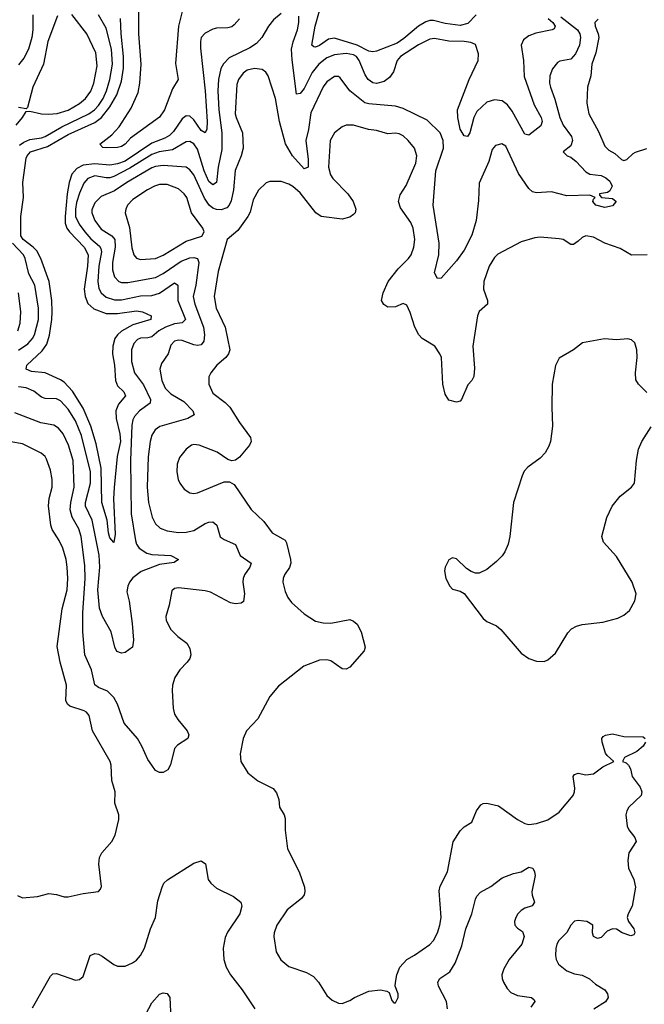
# Model space of a CAD drawing. Header units: inches. Extents: x 1682530 to 1839546, y 640742 to 791647.
# Tile 306 of 656: x 1742936 to 1746217, y 703314 to 708484. Entities that reach past the tile are written whole.
import ezdxf

# ---------------------------------------------------------------- set-up
doc = ezdxf.new("R2010")
doc.units = ezdxf.units.IN
doc.header["$MEASUREMENT"] = 0
doc.layers.add('B7740', color=7, linetype='Continuous')

msp = doc.modelspace()

# ---------------------------------------------------------------- linework, layer by layer
at = {"layer": 'B7740', "color": 5}
for points, elevation in [([(1743799.4, 708570), (1743770.8, 708450), (1743754.2, 708254.2), (1743768.9, 708170), (1743738.3, 708121.7), (1743696.6, 708010), (1743670, 707972), (1743518.4, 707861.6), (1743490, 707831.1), (1743470, 707818.9), (1743450, 707812.6), (1743390, 707810.8), (1743373.2, 707813.2), (1743357.4, 707830), (1743420.5, 707879.5), (1743458.6, 707921.4), (1743520.9, 708019.1), (1743558.2, 708101.8), (1743567.1, 708150), (1743574.7, 708250), (1743562.5, 708410), (1743562.3, 708570)], 680), ([(1742916.8, 707930), (1742951.6, 707970), (1742970, 708002), (1742990, 708004), (1743050.2, 707990.2), (1743087.9, 707987.9), (1743132.2, 707992.2), (1743190, 708009.7), (1743250, 708043.3), (1743282.5, 708070), (1743310, 708108.4), (1743325.7, 708150), (1743342.5, 708242.5), (1743335.2, 708310), (1743289, 708410), (1743210, 708511.1)], 760), ([(1744310, 708517.4), (1744270, 708483.5), (1744243.2, 708450), (1744207.1, 708390), (1744180.1, 708359.9), (1744144.4, 708335.6), (1744036.7, 708283.3), (1744006.9, 708253.1), (1743992.2, 708227.8), (1743979.4, 708170), (1743977.1, 708110), (1743981.3, 708010), (1743998.5, 707890), (1743997.9, 707802.1), (1743978.3, 707710), (1743969.1, 707630), (1743950, 707617.3), (1743930, 707635.2), (1743905.2, 707690), (1743870, 707803.5), (1743850, 707832.5), (1743830, 707844.5), (1743810, 707843.2), (1743739.3, 707800.7), (1743669.5, 707789.5), (1743630, 707777.1), (1743514.9, 707705.1), (1743430, 707661), (1743410, 707654.5), (1743390, 707654.6), (1743330, 707664.9), (1743293.2, 707650), (1743273.6, 707626.4), (1743250, 707573.3), (1743235.3, 707524.7), (1743228.4, 707490), (1743229.8, 707450), (1743248.9, 707410), (1743278.3, 707370), (1743310, 707333.9), (1743355, 707295), (1743362.2, 707282.2), (1743365, 707265), (1743351.7, 707190), (1743347.2, 707110), (1743352.6, 707072.6), (1743364, 707050), (1743390, 707026.7), (1743433.7, 707013.7), (1743470, 707013.8), (1743570, 707034.8), (1743630, 707035.5), (1743670, 707048.7), (1743750, 707103.2), (1743766, 707090), (1743767, 707010), (1743806.1, 706910), (1743790, 706892.7), (1743750, 706887.6), (1743702.1, 706870), (1743667.7, 706850), (1743630, 706819.3), (1743610, 706813.4), (1743570, 706812.4), (1743554.7, 706805.3), (1743535.2, 706784.8), (1743522.5, 706750), (1743522.7, 706690), (1743538.4, 706630), (1743587, 706567), (1743623.5, 706490), (1743621.6, 706470), (1743566, 706430), (1743539, 706401), (1743530, 706382.4), (1743525, 706355), (1743518.8, 706170), (1743522.2, 705890), (1743543.8, 705750), (1743550.1, 705730.1), (1743563.5, 705710), (1743603.4, 705683.4), (1743630, 705676.6), (1743730, 705671.5), (1743770.6, 705650), (1743746.7, 705633.3), (1743670, 705623.2), (1743573.9, 705586.1), (1743530, 705554.4), (1743512.6, 705530), (1743503.7, 705510), (1743499.3, 705479.3), (1743510.9, 705430.9), (1743527, 705313), (1743533, 705227), (1743528.7, 705190), (1743490, 705162.4), (1743470, 705157.4), (1743446.5, 705166.5), (1743435.1, 705190), (1743416.1, 705270), (1743371.1, 705351.1), (1743354.8, 705394.8), (1743346.3, 705490), (1743356.5, 705610), (1743353, 705673), (1743317.1, 705857.1), (1743281.7, 705930), (1743281.9, 705950), (1743308.3, 706050), (1743308.2, 706110), (1743260.8, 706300.8), (1743230, 706377.7), (1743190, 706439.2), (1743150, 706482.3), (1743130, 706494.2), (1743070, 706495.6), (1743050, 706502), (1743010, 706533.2), (1742970.6, 706550.6), (1742930, 706556.7)], 740), ([(1743004.5, 708510), (1743004.4, 708430), (1742999.5, 708390), (1742982.9, 708330), (1742957.6, 708282.4), (1742930, 708247.7)], 740), ([(1742935.4, 707824.6), (1742958.2, 707841.8), (1742990, 707855.5), (1743050, 707863.8), (1743070, 707871.6), (1743158.1, 707921.9), (1743298.6, 707990), (1743328.4, 708010), (1743350, 708033.3), (1743373.7, 708070), (1743391.3, 708110), (1743409.2, 708170), (1743422.9, 708250), (1743417.9, 708330), (1743390, 708440.4), (1743350.3, 708510.3)], 740), ([(1745332.8, 708510), (1745290, 708464.6), (1745250, 708454.3), (1745170, 708463.7), (1745110, 708479.7), (1745090, 708480.1), (1745070, 708473.7), (1745030, 708449.6), (1744954.5, 708385.5), (1744918.8, 708361.2), (1744810, 708318.2), (1744790, 708315.3), (1744770, 708319.1), (1744708.6, 708350), (1744590, 708386.5), (1744558.4, 708381.6), (1744510, 708349.4), (1744490, 708340.2), (1744481.1, 708341.1), (1744469.9, 708350), (1744487.6, 708450), (1744511.3, 708530)], 720), ([(1745778.6, 708498.6), (1745865.3, 708430), (1745878.4, 708410), (1745881.5, 708390), (1745876.8, 708350), (1745855.4, 708304.6), (1745830, 708277.6), (1745773, 708267), (1745760.6, 708259.4), (1745733.8, 708226.2), (1745721.2, 708190), (1745719.4, 708150), (1745723.2, 708130), (1745746.4, 708066.4), (1745772.5, 707970), (1745790.1, 707930), (1745833.9, 707870), (1745839, 707850), (1745830, 707822.4), (1745790.7, 707790), (1745810.7, 707770), (1745830, 707762.8), (1745859.6, 707739.6), (1745910, 707684.8), (1745930, 707673.7), (1745990, 707666.3), (1746014.3, 707654.3), (1746035.9, 707635.9), (1746048, 707610), (1746035.3, 707584.7), (1746023.4, 707576.6), (1745981, 707570), (1745982, 707562), (1745991.3, 707551.3), (1746050, 707546), (1746068, 707530), (1746050, 707506), (1746010, 707498.3), (1745962, 707510), (1745947, 707530), (1745950, 707542), (1745958, 707550), (1745930, 707562), (1745810, 707559.8), (1745730, 707579.8), (1745650, 707574.4), (1745630, 707579.8), (1745610, 707597.7), (1745556.2, 707676.2), (1745490, 707819.3), (1745468.1, 707831.9), (1745435.8, 707824.2), (1745418.3, 707801.7), (1745400.1, 707739.9), (1745350, 707626), (1745345.5, 707534.5), (1745333.7, 707430), (1745310, 707353.5), (1745270, 707274.7), (1745230, 707217.6), (1745150, 707126.6), (1745130, 707125.2), (1745114.8, 707154.8), (1745137.7, 707250), (1745139.2, 707310), (1745108.2, 707510), (1745122, 707690), (1745162.7, 707810), (1745161.1, 707850), (1745143.8, 707890), (1745075.7, 707955.7), (1744950, 708018.2), (1744910, 708029.8), (1744770, 708041.8), (1744748.1, 708048.1), (1744670.8, 708110.8), (1744618.8, 708178.8), (1744610, 708185.3), (1744590, 708186), (1744550, 708158.5), (1744530, 708130.8), (1744465.6, 707994.4), (1744452.7, 707907.3), (1744438.2, 707850), (1744450.6, 707749.4), (1744450.6, 707709.4), (1744430, 707701.2), (1744368.5, 707770), (1744332.8, 707832.8), (1744301.1, 707950), (1744279.4, 708070), (1744240.3, 708190), (1744228.6, 708208.6), (1744210, 708222), (1744170, 708228.6), (1744130, 708218.7), (1744110, 708204.1), (1744085.2, 708170), (1744076.8, 708143.2), (1744067.9, 707990), (1744072.4, 707970), (1744106.7, 707890), (1744109.4, 707810), (1744099, 707770), (1744067.8, 707692.2), (1744058.3, 707590), (1744046.5, 707533.5), (1744036.1, 707510), (1744023.5, 707496.5), (1743993.8, 707486.2), (1743970, 707486.9), (1743950, 707494.4), (1743932.1, 707510), (1743906.4, 707546.4), (1743850, 707669.9), (1743830, 707696.5), (1743810.8, 707710), (1743690, 707717.7), (1743650, 707713.9), (1743630, 707705.7), (1743499.2, 707630), (1743433.9, 707586.1), (1743364.7, 707555.3), (1743330, 707522.7), (1743314.2, 707485.8), (1743314.6, 707470), (1743331.3, 707430), (1743363.5, 707383.6), (1743420.6, 707350), (1743435.3, 707330), (1743437.2, 707290), (1743423.8, 707210), (1743423.3, 707170), (1743433.9, 707133.9), (1743457.4, 707110), (1743470, 707104.7), (1743504.5, 707104.5), (1743650, 707130.1), (1743690, 707151.4), (1743783.7, 707216.3), (1743830, 707234.3), (1743850, 707235.9), (1743870, 707230.1), (1743877.2, 707210), (1743861, 707090), (1743848, 707030), (1743855.3, 706990), (1743902.2, 706870), (1743907.3, 706830), (1743903.7, 706796.3), (1743890, 706777.7), (1743870, 706772.6), (1743850, 706776.2), (1743790, 706799.9), (1743770, 706802), (1743750, 706796.5), (1743730, 706774.7), (1743716, 706730), (1743680.2, 706679.8), (1743672.4, 706650), (1743682.5, 706590), (1743699.8, 706550), (1743730, 706519.2), (1743798.7, 706478.7), (1743845.8, 706430), (1743852, 706410), (1743819.5, 706390), (1743671.3, 706348.7), (1743648.5, 706331.5), (1743630, 706302.4), (1743620.8, 706270), (1743610.6, 706189.4), (1743605.2, 706030), (1743613.1, 705950), (1743632.3, 705872.3), (1743650, 705837.4), (1743673.6, 705813.7), (1743710, 705799.8), (1743770, 705791.7), (1743810, 705792.5), (1743850, 705801.7), (1743910, 705838.1), (1743930, 705846.4), (1743950, 705848.2), (1743970.8, 705830.8), (1743988.5, 705768.5), (1744010, 705754), (1744069.3, 705729.3), (1744093.6, 705670), (1744151.8, 705630), (1744144.2, 705610), (1744116.6, 705570), (1744109.5, 705550), (1744107.5, 705530), (1744117, 705470), (1744111, 705429), (1744099.5, 705420.5), (1744070, 705417.8), (1744042.6, 705422.6), (1743938, 705478), (1743910, 705485.8), (1743770, 705500.4), (1743750, 705498), (1743735.3, 705484.7), (1743721.1, 705410), (1743703.1, 705350), (1743704.9, 705330), (1743730, 705282.4), (1743765.9, 705245.9), (1743813.7, 705210), (1743830, 705182.8), (1743834.9, 705150), (1743828.9, 705130), (1743815.6, 705110), (1743778, 705070), (1743750.3, 705030), (1743738, 704990), (1743737.2, 704962.8), (1743742, 704870), (1743750, 704837.3), (1743766.3, 704810), (1743816.5, 704750), (1743825.3, 704730), (1743819.5, 704710), (1743765.2, 704674.8), (1743750, 704657), (1743728.8, 704571.2), (1743714.9, 704545.1), (1743690, 704532.3), (1743670, 704532.3), (1743650, 704542.7), (1743630, 704569.4), (1743610, 704599.5), (1743577.8, 704670), (1743554, 704710), (1743484.8, 704790), (1743449.9, 704890), (1743430, 704925.6), (1743398.1, 704958.1), (1743350, 704978.5), (1743331.4, 704991.4), (1743313.2, 705070), (1743278.4, 705150), (1743267.2, 705270), (1743268.4, 705370), (1743280.1, 705550), (1743277.8, 705617.8), (1743258.7, 705770), (1743246.4, 705810), (1743211.6, 705871.6), (1743201.4, 705910), (1743204.9, 705950), (1743222.5, 706030), (1743216.6, 706170), (1743192.9, 706250), (1743163.9, 706310), (1743139.7, 706339.7), (1743115.6, 706355.6), (1743047.5, 706367.5), (1742910, 706420.8)], 760), ([(1743134.8, 708505.2), (1743084.2, 708370), (1743060.5, 708250), (1743005.2, 708130), (1742976.8, 708023.2), (1742970, 708015.3), (1742930, 708023)], 760), ([(1744090, 708488.6), (1744062.9, 708457.1), (1744050, 708447.3), (1744030, 708441), (1743970, 708439), (1743950, 708434.2), (1743910, 708412.7), (1743890.1, 708389.9), (1743885.2, 708370), (1743885.1, 708334.9), (1743910.9, 708110.9), (1743920.3, 707950), (1743918.6, 707910), (1743910.1, 707889.9), (1743890, 707902.9), (1743850, 707958.4), (1743830, 707977.3), (1743810, 707979.3), (1743790, 707963.2), (1743743.1, 707896.8), (1743723.5, 707876.5), (1743698, 707862), (1743630, 707835.8), (1743490, 707741.4), (1743450, 707727), (1743410, 707720.4), (1743330, 707727.6), (1743270, 707720), (1743237, 707703), (1743210, 707673.1), (1743195.8, 707630), (1743185.6, 707570), (1743174.1, 707450), (1743175.3, 707415.3), (1743183.5, 707390), (1743196.9, 707370), (1743274.1, 707290), (1743295.1, 707250), (1743292.6, 707190), (1743274.6, 707070), (1743279.7, 707030), (1743293.3, 706993.3), (1743325.2, 706965.2), (1743390, 706942.2), (1743450, 706940.9), (1743550, 706956), (1743580.3, 706950), (1743626.4, 706930), (1743624.9, 706910), (1743530, 706881.3), (1743470, 706849.4), (1743449.1, 706830), (1743436.3, 706810), (1743425, 706770), (1743422.7, 706730), (1743433.7, 706670), (1743439.3, 706590), (1743450, 706561.3), (1743483.2, 706530), (1743491.2, 706510), (1743454.9, 706465.1), (1743441.4, 706430), (1743443, 706390), (1743462.7, 706310), (1743465, 706270), (1743448.3, 706190), (1743431.7, 706028.3), (1743428.7, 705968.7), (1743437.5, 705782.5), (1743430, 705739.3), (1743410, 705762.9), (1743402.9, 705790), (1743396.4, 705856.4), (1743368.3, 705950), (1743364.1, 706130), (1743337.5, 706257.5), (1743310.6, 706350), (1743270, 706443.7), (1743213.3, 706533.3), (1743170, 706580.4), (1743150, 706593.8), (1743070.3, 706630.3), (1742997.5, 706637.5), (1742969.7, 706650), (1742972.8, 706670), (1743053.8, 706746.2), (1743079, 706781), (1743092.6, 706827.4), (1743104.8, 706910), (1743106.1, 706950), (1743104.1, 707010), (1743091.6, 707110), (1743048, 707230), (1743026.7, 707270), (1743007.7, 707290), (1742954.3, 707330), (1742942.8, 707350), (1742941.8, 707450), (1742956.2, 707550), (1742952, 707630), (1742970, 707757.2), (1742974.7, 707770), (1742992.6, 707790), (1743081.4, 707818.6), (1743190, 707881.8), (1743330, 707944.8), (1743365.1, 707970), (1743410, 708026.5), (1743446.4, 708090), (1743470, 708162), (1743480.8, 708230), (1743481.2, 708290), (1743468.2, 708410), (1743465.1, 708490)], 720), ([(1745711.2, 708490), (1745736.2, 708470), (1745749.2, 708450), (1745743.6, 708436.4), (1745733.4, 708430), (1745646.9, 708413.1), (1745610, 708399.8), (1745582.4, 708377.6), (1745570.2, 708350), (1745582.2, 708270), (1745585.1, 708185.1), (1745637.4, 708037.4), (1745675.8, 707970), (1745679.7, 707950), (1745672.8, 707927.2), (1745610, 707877.6), (1745590, 707882.4), (1745523.2, 708003.2), (1745497.7, 708037.7), (1745470, 708058.9), (1745430, 708064.1), (1745389.6, 708050.4), (1745337.7, 708002.3), (1745320.6, 707970), (1745299.7, 707890), (1745288.6, 707871.4), (1745270, 707874.5), (1745250, 707909.7), (1745237, 707970), (1745235.2, 708010), (1745297.5, 708170), (1745343.7, 708270), (1745345.6, 708305.6), (1745330, 708353), (1745304.9, 708364.9), (1745269.8, 708369.9), (1745190, 708371.3), (1745114.3, 708385.7), (1745090, 708382.4), (1745030, 708351.8), (1744935.8, 708290), (1744919.2, 708270), (1744899.8, 708210), (1744879.2, 708180.8), (1744850, 708159), (1744810, 708148.5), (1744790, 708152.2), (1744766.2, 708170), (1744750, 708195), (1744719.9, 708270), (1744704.7, 708290), (1744690, 708300.3), (1744650, 708307.1), (1744590, 708299.7), (1744550, 708283.9), (1744507.2, 708250), (1744473, 708207), (1744430, 708122.2), (1744410, 708096), (1744390, 708092.7), (1744367.5, 708272.5), (1744364.5, 708330), (1744372, 708368), (1744395.9, 708430), (1744402.4, 708470), (1744402, 708502)], 740), ([(1745973.6, 708486.4), (1745957.1, 708470), (1745958, 708450), (1745974.9, 708410), (1745977.6, 708390), (1745962, 708310), (1745940.9, 708250), (1745935.5, 708190), (1745918.5, 708130), (1745915, 708045), (1745925.8, 707990), (1745976.8, 707896.8), (1746010, 707819.5), (1746030, 707798.5), (1746061.8, 707781.8), (1746097.3, 707750), (1746110, 707745.5), (1746125.2, 707750), (1746158.2, 707781.8), (1746171.1, 707788.9), (1746230, 707807.8)], 780), ([(1746230.9, 707249.1), (1746150, 707247.6), (1746090, 707282), (1746010, 707311.6), (1745950, 707342.2), (1745910.2, 707349.8), (1745890, 707340.8), (1745870, 707320.4), (1745844, 707304), (1745830, 707303.5), (1745790, 707329.7), (1745770, 707334.3), (1745670, 707343.1), (1745641.3, 707338.7), (1745570, 707318), (1745447.5, 707252.5), (1745430, 707234.7), (1745401.8, 707190), (1745374.2, 707110), (1745371.8, 707070), (1745393.2, 707010), (1745392.4, 706990), (1745350, 706952.6), (1745341.2, 706930), (1745316.3, 706770), (1745324.8, 706655.2), (1745320.7, 706610), (1745310.2, 706589.8), (1745290, 706567.6), (1745256, 706490), (1745250, 706481.6), (1745230, 706475.1), (1745190, 706486), (1745170, 706517.2), (1745159.2, 706570), (1745150.8, 706710), (1745143.5, 706730), (1745116, 706770), (1745050, 706809.9), (1745031.8, 706830), (1745012.2, 706870), (1744987.6, 706947.6), (1744970, 706984.5), (1744950, 706993.6), (1744910, 706976.4), (1744870, 706974.3), (1744848, 706988), (1744836.9, 707010), (1744844.5, 707050), (1744871.6, 707110), (1744924, 707176), (1744977.7, 707230), (1744991.4, 707250), (1745005.6, 707290), (1745010.6, 707330.5), (1745003.4, 707390), (1744990, 707419.7), (1744936.9, 707496.9), (1744926.3, 707530), (1744935.2, 707564.8), (1744966.2, 707613.8), (1745016.8, 707730), (1745021.1, 707770), (1745009.9, 707809.9), (1744976.8, 707850), (1744950, 707874.1), (1744930, 707885.2), (1744910, 707888.7), (1744870, 707884.7), (1744810, 707902.9), (1744768, 707908), (1744688.7, 707930), (1744651.3, 707930), (1744630, 707922.2), (1744590.2, 707890), (1744567.5, 707850), (1744557.6, 707710), (1744568, 707670), (1744581.4, 707650), (1744658.9, 707570), (1744686.7, 707530), (1744701.8, 707490), (1744697.7, 707470), (1744690, 707460.5), (1744670, 707446.6), (1744630, 707436.2), (1744519.5, 707450), (1744491.1, 707470), (1744410, 707575.6), (1744370, 707608.6), (1744350, 707621), (1744310, 707635.1), (1744250, 707634.7), (1744230, 707628.2), (1744190, 707589.6), (1744162.2, 707537.8), (1744147.1, 707472.9), (1744135, 707450), (1744082.1, 707377.9), (1744025.7, 707330), (1743978.8, 707161.2), (1743957.2, 707030), (1743968.2, 706970), (1744015.7, 706870), (1744039.7, 706750), (1744033.2, 706730), (1744018, 706710), (1743971.5, 706670), (1743939.5, 706630), (1743930.3, 706609.7), (1743928.7, 706571.3), (1743950, 706523.7), (1744015, 706475), (1744039.1, 706450), (1744090, 706368.5), (1744148.9, 706290), (1744151.3, 706270), (1744143.6, 706250), (1744090, 706186.3), (1744070, 706171.2), (1744050, 706167.8), (1744030, 706175.4), (1743973.1, 706213.1), (1743879.5, 706250), (1743850, 706254), (1743839.1, 706250), (1743810, 706229.7), (1743775.1, 706184.9), (1743764, 706150), (1743762.3, 706110), (1743768.9, 706070), (1743777, 706050), (1743799.6, 706019.6), (1743830, 705999.5), (1743850, 705996.5), (1743870, 705999.6), (1744010, 706057.4), (1744037.7, 706057.8), (1744063.4, 706043.4), (1744152.3, 705912.3), (1744218.3, 705850), (1744262, 705790), (1744319, 705759), (1744330.7, 705750.7), (1744337.9, 705737.9), (1744359.3, 705650), (1744360.2, 705630), (1744352.4, 705607.6), (1744327.1, 705570), (1744319.7, 705550), (1744318.5, 705530), (1744330, 705482), (1744345.2, 705450), (1744364.3, 705424.3), (1744430, 705364), (1744490, 705326.7), (1744530, 705318), (1744570, 705315.8), (1744670, 705334), (1744690, 705326), (1744708, 705310), (1744730.4, 705270), (1744750.4, 705190), (1744746, 705170), (1744670, 705083.7), (1744650, 705074), (1744630, 705075.6), (1744570, 705117.3), (1744550, 705123.2), (1744510, 705121.7), (1744427.6, 705090), (1744295.5, 704984.5), (1744249.2, 704930.8), (1744186.1, 704813.9), (1744127.2, 704750), (1744110.5, 704710.5), (1744093.4, 704630), (1744097.3, 704590), (1744134.8, 704530), (1744187.6, 704487.6), (1744266.9, 704446.9), (1744284.8, 704424.8), (1744297.4, 704390), (1744301.3, 704350), (1744324.4, 704310), (1744330.3, 704290), (1744330.4, 704229.6), (1744342.7, 704130), (1744403.6, 704010), (1744431.4, 703930), (1744434.1, 703905.9), (1744430.2, 703890), (1744416.9, 703870), (1744340.9, 703810), (1744286, 703730), (1744272.9, 703690), (1744271.6, 703670), (1744282.6, 703590), (1744308.4, 703548.4), (1744350, 703513.4), (1744442, 703482), (1744479.9, 703459.9), (1744504.9, 703430), (1744550, 703361), (1744576.8, 703336.8), (1744610, 703321), (1744630, 703318.8), (1744670, 703334), (1744694, 703350), (1744770, 703383.8), (1744830.5, 703390.5), (1744864, 703384), (1744876.8, 703376.8), (1744890, 703334), (1744902, 703322), (1744910, 703322), (1744924, 703350), (1744924, 703370), (1744908.9, 703408.9), (1744909.1, 703429.1), (1744917.6, 703470), (1744933, 703510), (1744969.8, 703550.2), (1745010, 703572.2), (1745090, 703628.9), (1745109.7, 703650), (1745130.9, 703690), (1745143.5, 703730), (1745149.6, 703770), (1745138.8, 703910), (1745144.5, 703935.5), (1745182.9, 704010), (1745212.7, 704167.3), (1745250, 704224.4), (1745270, 704246.4), (1745310, 704270.7), (1745334.7, 704330), (1745357.7, 704362.3), (1745370, 704368.7), (1745390, 704370.3), (1745450, 704356.5), (1745550, 704285.5), (1745590, 704264.4), (1745610, 704259), (1745650, 704263.6), (1745710, 704282.8), (1745770, 704322.8), (1745843.5, 704410), (1745850.7, 704430), (1745851.7, 704450), (1745842.7, 704510), (1745850, 704521.3), (1745870, 704527.6), (1745910, 704518.5), (1745950, 704524.6), (1745998, 704562), (1746057.2, 704590), (1746021.1, 704621.1), (1746013.5, 704633.5), (1745994.8, 704690), (1745993.3, 704710), (1746000.1, 704719.9), (1746012.3, 704727.7), (1746050, 704734.3), (1746110, 704720.8), (1746210, 704719.3), (1746222, 704710)], 780), ([(1742930, 706749.2), (1742978, 706782), (1743002.9, 706810), (1743013.8, 706830), (1743034.5, 706910), (1743034.3, 706970), (1743016.4, 707090), (1742984, 707150), (1742965.5, 707230), (1742955.8, 707250), (1742899, 707310)], 740), ([(1742926.1, 706850), (1742938.8, 706890), (1742942.4, 706950), (1742929.4, 707050)], 760), ([(1746230, 706526.6), (1746186, 706570), (1746173, 706593), (1746169.6, 706629.6), (1746179.2, 706710), (1746178, 706750), (1746167.1, 706787.1), (1746150, 706803.6), (1746130, 706807.8), (1746070, 706802.4), (1746007.7, 706807.7), (1745892.4, 706787.6), (1745844, 706750), (1745770, 706706.6), (1745750, 706669), (1745732.4, 706570), (1745730.3, 706450), (1745735.2, 706350), (1745724.4, 706270), (1745715.9, 706244.1), (1745696.5, 706210), (1745670, 706182.2), (1745604.8, 706135.2), (1745586.4, 706113.6), (1745575.8, 706090), (1745530.2, 705949.8), (1745511.1, 705770), (1745502.2, 705730), (1745483.9, 705690), (1745470, 705668.3), (1745440.7, 705639.3), (1745390, 705598), (1745350, 705578.4), (1745330, 705578), (1745306.6, 705586.6), (1745282, 705602), (1745230, 705653.2), (1745210, 705659), (1745190, 705648.7), (1745170.8, 705610), (1745167.7, 705590), (1745174, 705550), (1745194.8, 705510), (1745210, 705494.8), (1745250, 705482.8), (1745270, 705471.3), (1745370, 705339.3), (1745390, 705323.7), (1745440.8, 705300.8), (1745463, 705283), (1745570, 705158), (1745610, 705130.5), (1745650, 705116.3), (1745690, 705114.9), (1745710, 705122.4), (1745750, 705158.4), (1745814.9, 705265.1), (1745834.9, 705285.1), (1745860.6, 705299.4), (1745890, 705308.2), (1745999.1, 705320.9), (1746077.7, 705342.3), (1746110, 705358), (1746138.5, 705381.5), (1746167.3, 705432.8), (1746174, 705470), (1746153.6, 705530), (1746070, 705665.1), (1746001.7, 705741.7), (1745993.5, 705770), (1746019.8, 705870), (1746047.1, 705930), (1746090, 705983.1), (1746149.3, 706030), (1746166, 706050), (1746174.8, 706170), (1746185.7, 706230), (1746203, 706270), (1746253.4, 706346.6)], 820), ([(1742925.3, 703885.3), (1742950, 703873), (1743030, 703880.4), (1743090, 703896.4), (1743130, 703890.4), (1743170, 703878), (1743190, 703878), (1743270, 703896.4), (1743350, 703907.3), (1743360.9, 703919.1), (1743366.3, 703933.7), (1743351.2, 704050), (1743354.9, 704085.1), (1743367.8, 704110), (1743419.5, 704170), (1743438.3, 704201.7), (1743456.1, 704283.9), (1743456.3, 704310), (1743436.3, 704370), (1743438, 704430), (1743420.9, 704490), (1743416.9, 704570), (1743411.2, 704590), (1743318, 704750), (1743300.4, 704830), (1743287.5, 704847.5), (1743275.3, 704855.3), (1743200.3, 704880.3), (1743187.6, 704890), (1743178.9, 704910), (1743181.5, 704990), (1743148.4, 705110), (1743133.2, 705193.2), (1743159.9, 705390), (1743185.3, 705490), (1743189.4, 705550), (1743186.1, 705610), (1743180.7, 705650), (1743162.3, 705710), (1743142.7, 705750), (1743106.5, 705806.5), (1743098.9, 705830), (1743087.9, 705932.1), (1743090.6, 705970), (1743105.9, 706030), (1743106.6, 706070), (1743098.5, 706118.5), (1743077.3, 706177.3), (1743069.8, 706189.8), (1743048.3, 706208.3), (1742950, 706256.5), (1742890, 706268.4)], 780), ([(1746222.4, 704690), (1746210.3, 704670), (1746178, 704642), (1746113.4, 704610), (1746102.8, 704590), (1746121.5, 704581.5), (1746133.4, 704570), (1746143.6, 704550), (1746153.4, 704510), (1746194.7, 704454.7), (1746203.1, 704430), (1746199.6, 704410), (1746135.5, 704350), (1746124.5, 704330), (1746120.2, 704310), (1746126.8, 704250), (1746136.1, 704230), (1746167.6, 704190), (1746174.4, 704170), (1746135.1, 704110), (1746129.3, 704070), (1746133.5, 704030), (1746162, 703970), (1746170.2, 703930.2), (1746153, 703830), (1746131.8, 703790), (1746126.7, 703770), (1746133.9, 703750), (1746161.1, 703710), (1746166.9, 703690), (1746160.9, 703679.1), (1746146.4, 703673.6), (1746099.7, 703690), (1746070, 703708.3), (1746050, 703711.5), (1746021.5, 703698.5), (1745990, 703665.6), (1745970, 703660.7), (1745949.3, 703670), (1745943.7, 703690), (1745945.6, 703730), (1745914.5, 703750), (1745870, 703755), (1745849.8, 703750.2), (1745831, 703730), (1745810, 703692.2), (1745767, 703650), (1745757.6, 703630), (1745751.9, 703608.1), (1745750.4, 703570), (1745753.7, 703550), (1745765.5, 703525.5), (1745810, 703489.3), (1745850, 703474.7), (1745890, 703468), (1745928.6, 703448.6), (1745960.6, 703420.6), (1746010, 703390.1), (1746022.5, 703370), (1746026.3, 703350), (1746012.7, 703327.3), (1745951.4, 703288.6)], 780), ([(1743003.6, 703296.4), (1743098.5, 703461.5), (1743110, 703474.9), (1743130, 703475.8), (1743230, 703442), (1743250, 703444), (1743270, 703461), (1743307, 703570), (1743330, 703581.6), (1743350, 703577.6), (1743370, 703566.7), (1743430, 703523.1), (1743450, 703514), (1743490, 703514.9), (1743528.7, 703531.3), (1743550, 703546.7), (1743569.8, 703570.2), (1743591.9, 703610), (1743623.9, 703710), (1743649.8, 703770), (1743662.5, 703857.5), (1743684.2, 703930), (1743693.3, 703950), (1743712.6, 703967.4), (1743850, 704054.9), (1743890, 704067.3), (1743912.4, 704052.4), (1743926.4, 703970), (1743940.5, 703950), (1743970, 703924.4), (1744059.9, 703879.9), (1744097.3, 703850), (1744103, 703830), (1744091.8, 703790), (1744027.1, 703692.9), (1744015.3, 703664.7), (1744005.2, 703610), (1744009.1, 703549.1), (1744020.3, 703510), (1744043.1, 703470), (1744105.3, 703390), (1744170.7, 703290)], 760), ([(1745182.9, 703290), (1745178.1, 703330), (1745135.9, 703410), (1745131.9, 703430), (1745142, 703450), (1745195.2, 703484.8), (1745222.7, 703530), (1745258.3, 703621.7), (1745279.6, 703710), (1745311.3, 703788.7), (1745330, 703867.3), (1745337.5, 703882.5), (1745356.5, 703903.5), (1745410, 703933.8), (1745470, 703978.7), (1745530, 704001.6), (1745569.7, 704010.4), (1745610, 704034), (1745630.8, 704030), (1745640.7, 704010), (1745643, 703990), (1745625.1, 703905.1), (1745627, 703887), (1745640.7, 703850), (1745628, 703832), (1745590, 703819.6), (1745570, 703807.6), (1745552.4, 703790), (1745541.3, 703770), (1745534.9, 703750), (1745537.3, 703730), (1745550, 703714.8), (1745577.3, 703697.3), (1745586, 703670), (1745572.9, 703630), (1745506.7, 703550), (1745478.7, 703501.3), (1745468.9, 703470), (1745470.3, 703450), (1745478, 703430), (1745497.1, 703397.1), (1745516.3, 703376.3), (1745550, 703361.5), (1745624.7, 703350), (1745638, 703338), (1745641.6, 703330), (1745621.2, 703298.8)], 760), ([(1743584.2, 703235.8), (1743630, 703323), (1743670, 703367.7), (1743690, 703374), (1743710.4, 703370.4), (1743724.9, 703350), (1743730, 703238)], 740)]:
    msp.add_lwpolyline(points, dxfattribs=dict(at, elevation=elevation))
at = {"layer": 'B7740', "color": 5, "elevation": 780}
msp.add_lwpolyline([(1743670, 707618.7), (1743643.6, 707610), (1743606.9, 707590), (1743530, 707539.8), (1743502.9, 707510), (1743493.2, 707490), (1743490.2, 707470), (1743513.4, 707393.4), (1743525.8, 707285.8), (1743536.2, 707250), (1743550, 707232.8), (1743570, 707224.8), (1743650, 707229.5), (1743690, 707248.4), (1743810, 707321.3), (1743892.7, 707347.3), (1743905.4, 707370), (1743898.5, 707390), (1743838.6, 707470), (1743813.3, 707550), (1743800.7, 707570), (1743770, 707596.8), (1743710, 707618.4)], close=True, dxfattribs=at)

doc.saveas('drawing.dxf')
